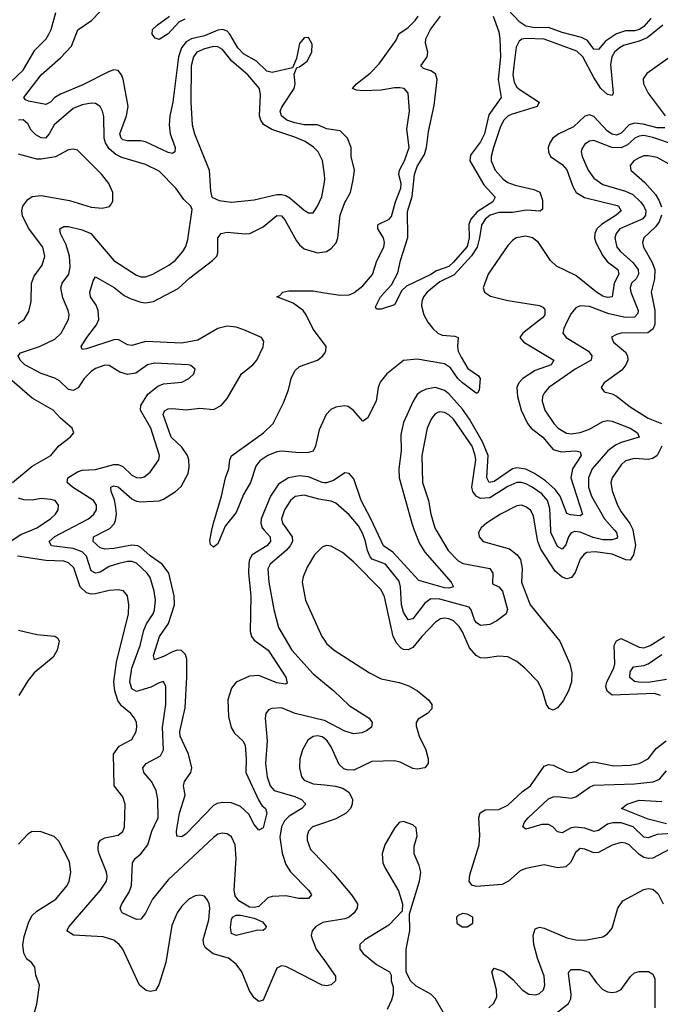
# Model space of a CAD drawing. Header units: inches. Extents: x 1843162 to 1959474, y 907081 to 1016326.
# Tile 597 of 656: x 1938655 to 1941483, y 967906 to 972254. Entities that reach past the tile are written whole.
import ezdxf

# ---------------------------------------------------------------- set-up
doc = ezdxf.new("R2010")
doc.units = ezdxf.units.IN
doc.header["$MEASUREMENT"] = 0
for name, color, linetype in [('B9936', 7, 'Continuous'), ('B9937', 7, 'Continuous'), ('B9946', 7, 'Continuous'), ('B9947', 7, 'Continuous')]:
    doc.layers.add(name, color=color, linetype=linetype)

msp = doc.modelspace()

# ---------------------------------------------------------------- linework, layer by layer
at = {"layer": 'B9936', "color": 5}
for points, elevation in [([(1938612.9, 969950), (1938658.9, 969981.1), (1938706, 970000)], 560), ([(1940000, 969159.4), (1939999.6, 969159.6), (1939870.5, 969190.6), (1939810, 969214.4), (1939767.5, 969212.5), (1939753.7, 969206.3), (1939741.1, 969190), (1939739.1, 969170), (1939747.9, 969070), (1939740.1, 968970), (1939747, 968910), (1939759.8, 968870), (1939777.8, 968850), (1939870, 968822.9), (1939898.4, 968810), (1939917.8, 968790), (1939900.9, 968770), (1939843.7, 968736.3), (1939823.9, 968716.1), (1939810.5, 968690), (1939803.3, 968643.3), (1939813.2, 968573.2), (1939830, 968523.6), (1939850.6, 968490.6), (1939930.2, 968410), (1939942.6, 968390), (1939930, 968373.6), (1939887.1, 968372.9), (1939830, 968384.5), (1939770, 968381.9), (1939750, 968375.9), (1939710, 968338.4), (1939690, 968333.1), (1939670, 968334.9), (1939622.8, 968362.8), (1939605.4, 968385.4), (1939601.7, 968410), (1939610.4, 968550), (1939606.5, 968610), (1939590, 968645.4), (1939570, 968658.2), (1939550, 968662.2), (1939530, 968657.3), (1939510, 968642.2), (1939310, 968455.8), (1939241.5, 968370), (1939210, 968308), (1939190, 968281.3), (1939170, 968280.4), (1939106.6, 968310), (1939101, 968321), (1939098.2, 968330), (1939106, 968350), (1939138.4, 968401.6), (1939147.5, 968430), (1939152.8, 968530), (1939164.8, 968550), (1939190, 968570.1), (1939220.2, 968610), (1939238.5, 968670), (1939266.5, 968730), (1939264.7, 968810), (1939256.7, 968850), (1939236.3, 968890), (1939203.1, 968930), (1939197.6, 968950), (1939212.4, 968970), (1939276.3, 969003.7), (1939289.8, 969030), (1939285.4, 969130), (1939299.9, 969230), (1939299.3, 969310), (1939290, 969331), (1939270, 969325.6), (1939234, 969306), (1939170, 969287.8), (1939150, 969298.4), (1939141.5, 969330), (1939149.6, 969390), (1939187, 969490), (1939202.3, 969557.7), (1939214.6, 969585.4), (1939244.6, 969630), (1939250, 969648.5), (1939253.9, 969690), (1939248.9, 969730), (1939230.4, 969790), (1939216.7, 969810), (1939170, 969853.6), (1939150, 969861), (1939130, 969861.4), (1939093, 969853), (1939050, 969838.9), (1939010, 969814.7), (1938989.2, 969809.2), (1938970, 969820.2), (1938950, 969885.4), (1938930, 969904.4), (1938890, 969919.4), (1938795.4, 969930), (1938785.2, 969950), (1938810, 969972.1), (1938863.3, 970000)], 540), ([(1939733.8, 970000), (1939759.8, 969970), (1939762.7, 969950), (1939745.4, 969930), (1939681.7, 969890), (1939669.7, 969870), (1939666.4, 969853.6), (1939664.8, 969810), (1939675.8, 969710), (1939672.8, 969552.8), (1939678.1, 969530), (1939690, 969513.8), (1939751.8, 969470), (1939829, 969350), (1939836.2, 969323.8), (1939830, 969319.5), (1939790, 969325), (1939710, 969358.2), (1939670, 969354.3), (1939610, 969328.4), (1939590, 969302.5), (1939573, 969250), (1939577, 969176.9), (1939587.9, 969127.9), (1939602.7, 969102.7), (1939639.8, 969070), (1939649.5, 969050), (1939654.3, 968990), (1939653, 968930), (1939708.5, 968808.5), (1939724, 968784), (1939739.3, 968770), (1939746.3, 968750), (1939730, 968685.1), (1939710, 968674.3), (1939690, 968699.8), (1939666, 968746), (1939630, 968779.9), (1939590, 968795.4), (1939550, 968797.2), (1939527, 968793), (1939510, 968783.4), (1939390, 968659.2), (1939370, 968645.1), (1939348.2, 968648.2), (1939347, 968670), (1939360.5, 968750), (1939385.6, 968830), (1939378.3, 968870), (1939382.4, 968890), (1939409.9, 968930), (1939414.2, 968950), (1939399.5, 969010), (1939362.8, 969090), (1939362, 969110), (1939384.5, 969215.5), (1939393.3, 969350), (1939392.5, 969430), (1939387.3, 969450), (1939368.8, 969468.8), (1939350, 969469.9), (1939330, 969463), (1939290, 969441.7), (1939250, 969427.2), (1939246.1, 969446.1), (1939272.5, 969530), (1939312, 969588), (1939338.7, 969670), (1939336.2, 969710), (1939312.8, 969810), (1939284.3, 969850), (1939230, 969886.2), (1939190, 969923.6), (1939175.9, 969930), (1939150, 969932.8), (1939070, 969918.2), (1939030, 969916.1), (1939010, 969921.6), (1938979.1, 969950), (1938980.7, 969970), (1939037.8, 970000)], 520), ([(1939555.2, 970000), (1939530, 969939.5), (1939510, 969925.1), (1939496.6, 969936.6), (1939493.6, 969953.6), (1939503.5, 970000)], 480), ([(1939836.6, 970000), (1939858.4, 969970), (1939859.4, 969950), (1939849.1, 969930), (1939830.6, 969910), (1939759.8, 969850), (1939750.6, 969829.4), (1939754.4, 969770), (1939776, 969650), (1939797.3, 969570), (1939856.4, 969470), (1939950, 969365.9), (1940000, 969324.5)], 540), ([(1940000, 969928.4), (1939990, 969924.2), (1939955.8, 969890), (1939923.7, 969836.3), (1939905.7, 969794.3), (1939901.3, 969770), (1939916.5, 969690), (1939989.2, 969530), (1940000, 969513.9)], 560), ([(1940000, 967988.3), (1939990, 967989.8), (1939850, 968063), (1939830, 968072.2), (1939810, 968075.2), (1939790, 968065.1), (1939730, 967923.5), (1939710, 967918.8), (1939690, 967934.6), (1939670, 967965.6), (1939634.7, 968050), (1939610, 968083.4), (1939576.8, 968110), (1939508.7, 968128.7), (1939474.8, 968154.8), (1939467.5, 968170), (1939465.2, 968190), (1939490, 968278.8), (1939494.8, 968330), (1939491.2, 968351.2), (1939481.1, 968370), (1939470, 968383), (1939450, 968388.2), (1939430, 968385.4), (1939401.3, 968370), (1939370, 968338.9), (1939349.5, 968310.5), (1939326.7, 968253.3), (1939299.8, 968090), (1939268.6, 967991.4), (1939253.7, 967966.3), (1939230, 967962.7), (1939212.7, 967967.3), (1939183.9, 967990), (1939110, 968149.6), (1939094.3, 968170), (1939069.8, 968189.8), (1939023.5, 968203.5), (1938891.8, 968211.8), (1938862.4, 968230), (1938872.6, 968250), (1939011.5, 968410), (1939037.3, 968450), (1939041, 968470), (1939038.4, 968490), (1939005.4, 968570), (1939001.1, 968590), (1939003.1, 968616.9), (1939010.9, 968630), (1939030, 968641.5), (1939090, 968652.4), (1939110, 968668.9), (1939116.8, 968690), (1939120.7, 968790), (1939110, 968822.4), (1939071.2, 968871.2), (1939069.2, 969010), (1939094.3, 969045.7), (1939150, 969075.8), (1939169, 969110), (1939171.3, 969131.3), (1939169.8, 969150), (1939161.2, 969170), (1939144.6, 969190), (1939103.9, 969223.9), (1939087.4, 969247.4), (1939074.1, 969290), (1939070.3, 969330), (1939082.6, 969417.4), (1939135.7, 969630), (1939136.5, 969670), (1939130, 969709.3), (1939112.2, 969732.2), (1939090, 969736.8), (1939050, 969733.8), (1938990, 969717.8), (1938970, 969717.2), (1938950, 969722.9), (1938920.9, 969750), (1938892.9, 969832.9), (1938870, 969856), (1938850, 969862.6), (1938770, 969866.2), (1938645, 969885)], 560), ([(1938650, 969558.2), (1938730, 969539.2), (1938810, 969531.5), (1938822.4, 969522.4), (1938829.3, 969510), (1938820.4, 969470), (1938801.9, 969438.1), (1938718.5, 969370), (1938690, 969334.7), (1938650.2, 969270)], 560), ([(1940000, 969079.1), (1939990, 969086.9), (1939970, 969092.1), (1939950, 969088.9), (1939927.3, 969072.7), (1939903.2, 969030), (1939891, 968990), (1939890.1, 968950.2), (1939899.3, 968910), (1939910, 968896.1), (1939950, 968880.1), (1940000, 968874.7)], 560), ([(1940000, 968707.8), (1939947, 968690), (1939930.3, 968670), (1939924.4, 968650), (1939924, 968630), (1939939, 968590), (1940000, 968526.1)], 560), ([(1938710, 967834.8), (1938730, 967906.8), (1938742.7, 967990), (1938725.2, 968034.8), (1938721.2, 968070), (1938706.6, 968090), (1938685.9, 968105.9), (1938672.2, 968132.2), (1938667.8, 968167.8), (1938674.8, 968205.2), (1938694.5, 968270), (1938710, 968298.5), (1938730, 968317.1), (1938814.7, 968370), (1938864.2, 968430), (1938873.5, 968450), (1938880.9, 968490), (1938874.9, 968534.9), (1938827, 968627), (1938806.8, 968646.8), (1938750, 968667), (1938710, 968669.4), (1938690, 968657), (1938650, 968613.6)], 580), ([(1940000, 968268.6), (1939992.6, 968267.4), (1939961.5, 968250), (1939946, 968230), (1939942.3, 968210), (1939945.5, 968194.5), (1939964.3, 968150), (1940000, 968099.3)], 560)]:
    msp.add_lwpolyline(points, dxfattribs=dict(at, elevation=elevation))
at = {"layer": 'B9936', "color": 5, "elevation": 540}
msp.add_lwpolyline([(1939730, 968232.3), (1939706.7, 968233.3), (1939610, 968209.7), (1939590, 968218.4), (1939585.7, 968245.7), (1939590, 968280.5), (1939594.7, 968290), (1939610, 968299), (1939630, 968300.2), (1939690, 968286.9), (1939726, 968270), (1939742.4, 968250), (1939739.9, 968240.1)], close=True, dxfattribs=at)
at = {"layer": 'B9937', "color": 5}
for points, elevation in [([(1938587.8, 971952.2), (1938670, 972030.2), (1938720.8, 972119.2), (1938771.7, 972170), (1938783.9, 972190), (1938793.5, 972210), (1938814.1, 972285.9)], 540), ([(1940000, 971776.6), (1939970, 971789.9), (1939910.1, 971789.9), (1939870, 971797.9), (1939834.5, 971810), (1939809.9, 971830), (1939805, 971850), (1939812.5, 971867.5), (1939867.2, 971950), (1939870.4, 971970), (1939866.8, 972013.2), (1939877.6, 972042.4), (1939890, 972045.2), (1939923.5, 972070), (1939944, 972110), (1939946, 972146), (1939930, 972175.1), (1939910, 972174), (1939890, 972149.2), (1939876.9, 972083.1), (1939859.3, 972040.7), (1939770, 972020.9), (1939746.5, 972026.5), (1939700.2, 972070), (1939643, 972103), (1939618.1, 972130), (1939581.8, 972190), (1939570, 972202.9), (1939551.1, 972211.1), (1939530, 972207.9), (1939470, 972182.4), (1939412.6, 972170), (1939390, 972155.6), (1939369.5, 972130), (1939356.1, 972090), (1939330.8, 971890), (1939317.6, 971830), (1939315.1, 971790), (1939319.4, 971750), (1939340.5, 971690), (1939340.3, 971670), (1939330, 971662.8), (1939310, 971667.6), (1939210, 971714.5), (1939190, 971719.3), (1939130, 971719.5), (1939110, 971723.7), (1939102, 971730), (1939097.2, 971750), (1939126.5, 971830), (1939133.9, 971870), (1939111.5, 971991.5), (1939104, 972010), (1939089.1, 972029.1), (1939070, 972032), (1939050, 972025), (1938933.4, 971966.6), (1938834.6, 971925.4), (1938810.1, 971910), (1938790, 971889.8), (1938770, 971879.8), (1938693.8, 971893.8), (1938680.2, 971900.2), (1938673.3, 971910), (1938750, 972010.1), (1938834.9, 972085.1), (1938883, 972137), (1938911.5, 972208.5), (1938972.1, 972250), (1939009.3, 972290)], 520), ([(1939383.4, 972256.6), (1939356.6, 972243.4), (1939310, 972191.9), (1939270, 972166.4), (1939252.6, 972172.6), (1939239.4, 972190), (1939240.8, 972210), (1939261.8, 972230), (1939315.6, 972270)], 480), ([(1940000, 971570.1), (1939992.2, 971632.2), (1939972.2, 971670), (1939951.4, 971691.4), (1939915.6, 971715.6), (1939870, 971735.7), (1939768.4, 971768.4), (1939731, 971791), (1939718.6, 971810), (1939713.7, 971830), (1939718, 971922), (1939713.3, 971950), (1939662, 972010), (1939591.3, 972071.3), (1939550, 972121.5), (1939530, 972134.2), (1939510, 972135.6), (1939470, 972125.4), (1939437.1, 972110), (1939421.5, 972090), (1939411.4, 972050), (1939409.6, 971890), (1939416.6, 971790), (1939426.4, 971750), (1939491.9, 971590), (1939496.9, 971496.9), (1939503, 971470), (1939535.4, 971455.4), (1939590, 971448.6), (1939690, 971459), (1939790, 971481.5), (1939810, 971481.8), (1939830, 971477.7), (1939847.9, 971467.9), (1939910, 971412.9), (1939930, 971400.7), (1939950, 971401.1), (1939970, 971430.3), (1939988.1, 971471.9), (1940000, 971536.3)], 540), ([(1938863.3, 970000), (1938958.9, 970050), (1938982, 970070), (1938994.3, 970090), (1938994, 970110), (1938981, 970130), (1938887.4, 970190), (1938864.1, 970210), (1938867.7, 970230), (1938910, 970257.6), (1938930, 970264.7), (1938990, 970267.3), (1939070, 970289.2), (1939090, 970289.1), (1939110, 970281.5), (1939150, 970242.8), (1939170, 970232.3), (1939190, 970230.9), (1939204.2, 970235.8), (1939230, 970255.2), (1939268.7, 970310), (1939272.3, 970330), (1939233.1, 970450), (1939187.8, 970530), (1939189.2, 970550), (1939220.2, 970599.8), (1939264.4, 970635.6), (1939290, 970645.1), (1939370, 970652.7), (1939401.6, 970670), (1939423.6, 970690), (1939429.5, 970710), (1939410, 970727.3), (1939398, 970730), (1939250, 970737.7), (1939219.5, 970730), (1939167.1, 970692.9), (1939130, 970686.6), (1939097.4, 970697.3), (1939050, 970726.8), (1939030, 970727.8), (1938990, 970713), (1938970, 970699.9), (1938939.8, 970670), (1938912.1, 970627.9), (1938890, 970616.7), (1938870, 970621), (1938830, 970659), (1938810, 970671.5), (1938750, 970691.4), (1938676.8, 970730), (1938657.3, 970750), (1938647.4, 970770), (1938657.7, 970782.3), (1938741.7, 970810), (1938810, 970843.7), (1938837.5, 970870), (1938870.6, 970930), (1938873.2, 970950), (1938869, 970970), (1938844.9, 971024.9), (1938836.1, 971070), (1938841.7, 971090), (1938872.2, 971130), (1938876.9, 971163.1), (1938874.8, 971210), (1938860.1, 971260.1), (1938834.3, 971310), (1938831.1, 971330), (1938850, 971340.9), (1938870, 971341.1), (1938930, 971325.9), (1938968.1, 971310), (1939070, 971191), (1939170, 971126), (1939190, 971118), (1939210, 971117.7), (1939242, 971130), (1939313.7, 971170), (1939340.9, 971190), (1939375, 971230), (1939387.6, 971252.4), (1939396.3, 971283.7), (1939415.6, 971415.6), (1939409.7, 971430), (1939379.3, 971459.3), (1939343.4, 971510), (1939270, 971584.5), (1939210, 971614.9), (1939105.6, 971645.6), (1939079.2, 971659.2), (1939050, 971683.4), (1939033.6, 971710), (1939027.7, 971730), (1939026.3, 971826.4), (1939020.7, 971850), (1939010, 971871.1), (1938990, 971883.5), (1938970, 971885.2), (1938930, 971878.5), (1938890, 971861.2), (1938806.8, 971790), (1938784.7, 971750), (1938768.8, 971731.2), (1938750, 971731.9), (1938725.4, 971745.4), (1938705.8, 971765.7), (1938690, 971794.6), (1938670, 971811.3), (1938650, 971809.4)], 540), ([(1938647.3, 970912.7), (1938673.7, 970930), (1938694.9, 970965.1), (1938705, 971010), (1938706.5, 971090), (1938719.1, 971121), (1938753.2, 971170), (1938765.5, 971210), (1938757, 971250), (1938693.3, 971333.3), (1938667, 971387), (1938664.5, 971410), (1938669.1, 971430), (1938690, 971459.2), (1938710, 971473.5), (1938750, 971478.1), (1938875.2, 971455.2), (1938970, 971425.4), (1939018.7, 971421.3), (1939051.1, 971428.9), (1939059.7, 971440.3), (1939066, 971454), (1939066.3, 971490), (1939048.4, 971530), (1939016.8, 971570), (1938910, 971677.7), (1938890, 971682.7), (1938870, 971678.8), (1938812.1, 971647.9), (1938750, 971638.6), (1938730, 971638.3), (1938650, 971659.4)], 560), ([(1939037.8, 970000), (1939052.3, 970007.7), (1939071.9, 970028.1), (1939078, 970042), (1939081.8, 970070), (1939079.1, 970099.1), (1939073, 970133), (1939057.9, 970170), (1939056.9, 970190), (1939070, 970195.9), (1939090, 970190.6), (1939150, 970137.4), (1939170, 970127.4), (1939190, 970124.4), (1939270, 970129.6), (1939290, 970135.9), (1939342.8, 970170), (1939367.7, 970192.3), (1939397.9, 970250), (1939402.9, 970277.1), (1939401.8, 970310), (1939395, 970330), (1939370, 970366.6), (1939322.7, 970410), (1939288.4, 970510), (1939293.9, 970526.1), (1939310, 970535.7), (1939330, 970536.6), (1939390, 970530.6), (1939450, 970538.8), (1939510, 970532.6), (1939544, 970550), (1939570, 970580.9), (1939634.5, 970690), (1939684.4, 970730), (1939701.5, 970750), (1939729.7, 970809.7), (1939732.7, 970832.7), (1939722, 970850), (1939644.7, 970884.7), (1939610, 970895.4), (1939570, 970900.5), (1939530, 970889.9), (1939440.7, 970839.3), (1939370, 970825.5), (1939210, 970832.8), (1939150, 970814.7), (1939130, 970818.1), (1939090, 970840.9), (1939070, 970840.6), (1938950, 970800.7), (1938930, 970797.2), (1938926.6, 970810), (1938950.7, 970850), (1938993.5, 970906.5), (1939004.3, 970930), (1939001.7, 970970), (1938992.6, 970992.6), (1938967, 971030), (1938963.7, 971050), (1938979.6, 971100.4), (1938990, 971117.6), (1939071.5, 971071.5), (1939116.4, 971036.4), (1939142.9, 971022.9), (1939190, 971005.8), (1939210, 971003.4), (1939245.7, 971010), (1939353.6, 971066.4), (1939406.4, 971113.6), (1939506.4, 971190), (1939524.5, 971210), (1939530, 971224.9), (1939529.3, 971290), (1939544, 971310), (1939570, 971315.5), (1939650, 971307.6), (1939670.4, 971309.6), (1939730, 971338.8), (1939790, 971389.5), (1939810, 971387.5), (1939825.9, 971370), (1939877.2, 971277.2), (1939890, 971259.4), (1939910, 971242.6), (1939970, 971224.4), (1940000, 971229.2)], 520), ([(1940000, 970820.4), (1939950, 970887.1), (1939920.2, 970950), (1939906.1, 970970), (1939862.7, 971002.7), (1939789.6, 971030), (1939803.9, 971036.1), (1939816.3, 971050), (1939843.4, 971056.6), (1939950, 971056.1), (1940000, 971048.1)], 480), ([(1939503.5, 970000), (1939509.9, 970030), (1939545.2, 970150), (1939563.6, 970230), (1939578.2, 970270), (1939583, 970310), (1939590, 970328.5), (1939730.9, 970429.1), (1939773.3, 970470), (1939818.8, 970561.2), (1939841, 970619), (1939853.7, 970670), (1939870, 970703.4), (1939890, 970722), (1939969, 970750), (1939993.3, 970770), (1940000, 970780.3)], 480), ([(1938623.1, 970210), (1938710, 970282.3), (1938792.4, 970330), (1938827.4, 970372.6), (1938878, 970410), (1938893.2, 970430), (1938886, 970450), (1938834.3, 970494.3), (1938802.6, 970530), (1938710, 970582.2), (1938609.4, 970669.4)], 560), ([(1940000, 970493.8), (1939977.6, 970442.4), (1939961.3, 970370), (1939950, 970348), (1939930, 970342.4), (1939890, 970341.5), (1939810, 970348.6), (1939790, 970346.1), (1939750, 970330), (1939714.8, 970305.2), (1939697.1, 970282.9), (1939673.2, 970210), (1939643, 970156.9), (1939610, 970078.2), (1939562.5, 970017.5), (1939555.2, 970000)], 480), ([(1940000, 970209.3), (1939990, 970210.3), (1939930, 970235), (1939890, 970239.8), (1939841.2, 970230), (1939797.9, 970202.1), (1939762.5, 970150), (1939720.5, 970050), (1939719.2, 970030), (1939725.1, 970010), (1939733.8, 970000)], 520), ([(1940000, 970132), (1939975.9, 970135.9), (1939910, 970154.4), (1939871.5, 970148.5), (1939849.7, 970130.3), (1939824.2, 970090), (1939810.6, 970050), (1939814.8, 970030), (1939836.6, 970000)], 540), ([(1938706, 970000), (1938730.8, 970010), (1938790.8, 970050), (1938812.5, 970070), (1938823.8, 970090), (1938826.4, 970110), (1938811.1, 970130), (1938790, 970134.6), (1938750, 970139.1), (1938710, 970132.8), (1938672.9, 970132.9), (1938650, 970140.7)], 560)]:
    msp.add_lwpolyline(points, dxfattribs=dict(at, elevation=elevation))
at = {"layer": 'B9946', "color": 5}
for points, elevation in [([(1940686.4, 970000), (1940680.3, 969990), (1940683.1, 969970), (1940701.3, 969950), (1940816.7, 969916.7), (1940851.3, 969891.3), (1940865.4, 969870), (1940873.7, 969830), (1940870.2, 969770), (1940908.1, 969670), (1941039.3, 969510), (1941083.9, 969410), (1941092.8, 969370), (1941091.3, 969330), (1941078.1, 969290), (1941054.6, 969245.4), (1941030, 969215.5), (1941010, 969204.8), (1940992.5, 969212.5), (1940980.7, 969230), (1940963.2, 969290), (1940943.8, 969330), (1940884.5, 969390), (1940850, 969419), (1940810, 969440.2), (1940770, 969443.6), (1940710, 969434.1), (1940690, 969436.2), (1940670, 969445.6), (1940640.3, 969480.3), (1940610.4, 969550), (1940594.9, 969574.9), (1940570, 969599.6), (1940550, 969608.7), (1940530, 969611.4), (1940512.2, 969607.8), (1940490, 969592.7), (1940429.5, 969530), (1940390, 969481), (1940370, 969470.6), (1940350, 969472.6), (1940339.2, 969479.2), (1940319.4, 969499.4), (1940303.2, 969530), (1940264.8, 969704.8), (1940250, 969736.5), (1940130, 969858.7), (1940080.3, 969900.3), (1940030, 969929.7), (1940010, 969932.6), (1940000, 969928.4)], 560), ([(1940493.6, 970000), (1940546.5, 969910), (1940590, 969864.5), (1940612.8, 969852.8), (1940730.2, 969830), (1940743.9, 969810), (1940743, 969763), (1940770, 969750.1), (1940786.3, 969730), (1940807.9, 969650), (1940802.4, 969630), (1940760.9, 969599.1), (1940730, 969583.5), (1940690, 969578.4), (1940670, 969591.9), (1940663, 969603), (1940648.5, 969648.5), (1940639.5, 969659.5), (1940510, 969694.3), (1940470, 969696.5), (1940442.8, 969677.2), (1940390, 969608.4), (1940370, 969604.4), (1940350, 969638), (1940341.1, 969670), (1940336.5, 969750), (1940330, 969774.3), (1940270, 969848.9), (1940211.4, 969871.4), (1940201.9, 969881.9), (1940189.6, 969910), (1940182.2, 969950), (1940170, 969983.2), (1940160.7, 970000)], 540), ([(1940397, 970000), (1940420.1, 969940.1), (1940443.1, 969903.1), (1940559.7, 969770), (1940570.2, 969749.8), (1940550, 969742.8), (1940530, 969744.9), (1940417.6, 969777.6), (1940301.9, 969901.9), (1940261.2, 969930), (1940228.6, 970000)], 520), ([(1941362.2, 970000), (1941373.1, 969933.1), (1941365.6, 969890), (1941350, 969867.6), (1941331.7, 969868.3), (1941270, 969894.1), (1941195.5, 969904.5), (1941159.1, 969900.9), (1941146.3, 969893.7), (1941130, 969871.7), (1941106.9, 969813.1), (1941091.8, 969790), (1941070, 969784.2), (1941050, 969792.1), (1941018.6, 969818.6), (1940955.5, 969915.5), (1940942, 969950), (1940933.4, 970000)], 560), ([(1941281.6, 970000), (1941290.4, 969990), (1941294.7, 969970), (1941290, 969963.4), (1941270, 969956.6), (1941230, 969956.8), (1941187.3, 969967.3), (1941130, 969991.5), (1941106.5, 969993.5), (1941090, 969987.8), (1941077.9, 969970), (1941065.5, 969934.5), (1941050, 969916.2), (1941030, 969928.1), (1941000.2, 969990), (1940999.7, 970000)], 540), ([(1940000, 969513.9), (1940010, 969498.9), (1940043.1, 969470), (1940198.7, 969370), (1940250, 969343.5), (1940330, 969327.2), (1940372.3, 969312.3), (1940411.5, 969290), (1940459.6, 969250), (1940474.4, 969230), (1940473.8, 969210), (1940454.9, 969190), (1940414.3, 969165.7), (1940405, 969150), (1940404.8, 969135.2), (1940417.8, 969090), (1940447.8, 969030), (1940458.9, 968990), (1940458, 968970), (1940443, 968950), (1940410, 968943.7), (1940390, 968947.5), (1940335, 968975), (1940310, 968981.3), (1940210, 968978.7), (1940130, 968940.4), (1940101.1, 968941.1), (1940086.1, 968946.1), (1940065, 968965), (1940030, 969043.5), (1940011.7, 969070), (1940000, 969079.1)], 560), ([(1941483.5, 969270), (1941457.6, 969277.7), (1941270.3, 969270.3), (1941248.9, 969288.9), (1941243.2, 969310), (1941247.3, 969330), (1941277.4, 969390), (1941282.6, 969410), (1941279.9, 969490), (1941289.6, 969510.4), (1941310, 969520.6), (1941390, 969482.3), (1941410, 969480.1), (1941439.1, 969490), (1941501.4, 969530)], 560), ([(1941510, 969339.8), (1941430, 969327.6), (1941387.9, 969327.9), (1941370, 969331.6), (1941349.2, 969349.2), (1941350, 969373.7), (1941364.4, 969395.6), (1941410, 969401.9), (1941430, 969409.3), (1941490.6, 969450)], 540), ([(1940000, 969324.5), (1940041.6, 969290), (1940110, 969225.4), (1940198.4, 969170), (1940211.6, 969150), (1940208.7, 969130), (1940186.4, 969113.6), (1940165.4, 969105.4), (1940130, 969100.9), (1940090, 969111.9), (1940000, 969159.4)], 540), ([(1941550, 968604.1), (1941450, 968551.5), (1941430, 968550.4), (1941410, 968554.9), (1941390, 968567.2), (1941345, 968610), (1941330, 968617.7), (1941310, 968620.6), (1941270, 968608.9), (1941210, 968576.3), (1941190, 968574.8), (1941150, 968591.1), (1941130, 968594.1), (1941110, 968577.6), (1941087.3, 968532.7), (1941066.7, 968513.3), (1941030, 968509.2), (1940970, 968521.2), (1940890, 968505.8), (1940865, 968495), (1940813.1, 968450), (1940784.4, 968435.6), (1940670, 968426.3), (1940651.6, 968431.6), (1940639.2, 968450), (1940641.7, 968478.3), (1940683.5, 968610), (1940686.9, 968653.1), (1940682.5, 968730), (1940688.4, 968751.6), (1940710, 968764.5), (1940770, 968766.4), (1940810, 968785.5), (1940875, 968845), (1940910.7, 968870), (1940970, 968957.1), (1940990, 968964.2), (1941010, 968961.9), (1941070, 968932.4), (1941090, 968928.8), (1941110, 968935.9), (1941167.3, 968972.7), (1941190, 968977), (1941278.4, 968958.4), (1941350, 968961.4), (1941390, 968968.7), (1941428.9, 968990), (1941464.4, 969035.6), (1941508.5, 969070)], 560), ([(1941647, 968667), (1941470, 968655.4), (1941430, 968641.7), (1941410, 968644.3), (1941362.8, 968690), (1941310, 968707.6), (1941273.2, 968706.8), (1941250, 968700.8), (1941210, 968673.8), (1941190.5, 968669.5), (1941150, 968684.2), (1941110, 968688.8), (1941090, 968684.5), (1941050, 968663.4), (1941030, 968668), (1941009.1, 968689.1), (1940990, 968699.9), (1940960.6, 968699.4), (1940890, 968678.9), (1940875.6, 968690), (1940883.5, 968710), (1940899.3, 968730), (1940990, 968812.9), (1941010, 968822.8), (1941030, 968824.2), (1941090, 968815.7), (1941110, 968822.6), (1941170, 968865.1), (1941190, 968872.9), (1941370, 968879.3), (1941452.3, 968887.7), (1941480.1, 968899.9), (1941510, 968937.5)], 540), ([(1940000, 968874.7), (1940049.4, 968869.4), (1940081, 968861), (1940110, 968841.7), (1940123.8, 968810), (1940122.7, 968790), (1940115.5, 968770), (1940096.1, 968750), (1940050, 968724.5), (1940000, 968707.8)], 560), ([(1941510, 968703.3), (1941430, 968723.8), (1941312, 968770), (1941336.9, 968790), (1941390, 968806.8), (1941490, 968802.1)], 520), ([(1940536.3, 967850), (1940490, 967929.4), (1940469.3, 967950), (1940405.6, 967985.6), (1940380.9, 968010), (1940360.9, 968050), (1940360.5, 968150), (1940377, 968230), (1940375.1, 968304.9), (1940420.4, 968450), (1940425.7, 968490), (1940418.8, 968518.8), (1940397, 968570), (1940396, 968604), (1940409, 968650), (1940404.7, 968684.7), (1940390, 968699), (1940350, 968713.2), (1940330, 968709), (1940310, 968684), (1940266.4, 968610), (1940254.4, 968570), (1940258.4, 968530), (1940267, 968510), (1940327.3, 968407.3), (1940344.4, 968350), (1940343, 968317), (1940284.1, 968255.9), (1940178.4, 968190), (1940156.4, 968170), (1940157, 968150), (1940171.7, 968130), (1940230, 968082.3), (1940287.3, 968050), (1940294.6, 968034.6), (1940295.5, 968010), (1940303.4, 967983.4), (1940303.1, 967950), (1940296.5, 967923.5), (1940277.5, 967882.5)], 580), ([(1940000, 968526.1), (1940042.1, 968482.1), (1940119, 968390), (1940146, 968350), (1940145.1, 968330), (1940131.4, 968310), (1940108.9, 968291.1), (1940090, 968283.1), (1940000, 968268.6)], 560), ([(1940726.2, 967890), (1940748.6, 967911.4), (1940760.8, 967939.2), (1940759.7, 967970), (1940738.7, 968050), (1940750, 968065.7), (1940790.8, 968050.8), (1940833.7, 968013.7), (1940873.6, 967970), (1940902.8, 967950), (1940932.9, 967947.1), (1940950, 967953.7), (1940967.1, 967970), (1940974, 967990), (1940970.9, 968030), (1940940.7, 968110), (1940925.3, 968170), (1940922.4, 968210), (1940930, 968238.9), (1940950, 968246.2), (1940970, 968241.7), (1941070, 968199.8), (1941110, 968190.9), (1941150.5, 968189.5), (1941230, 968203.2), (1941250, 968216.5), (1941270, 968242.4), (1941295.7, 968330), (1941317.4, 968362.6), (1941410, 968413.6), (1941430, 968418), (1941450, 968414.7), (1941474.1, 968394.1), (1941495.4, 968350)], 560), ([(1940000, 968099.3), (1940048.8, 968030), (1940048.5, 968010), (1940030, 967991.5), (1940010, 967986.8), (1940000, 967988.3)], 560), ([(1940996, 967844), (1941077.2, 967910), (1941088.2, 967930), (1941089.9, 967950), (1941078.4, 968041.6), (1941079.8, 968050), (1941090, 968059.2), (1941130, 968059.2), (1941167.7, 968047.7), (1941201.1, 968001.1), (1941230, 967971.6), (1941250, 967961.1), (1941270, 967958), (1941290, 967961.6), (1941310, 967971.6), (1941351.8, 968028.2), (1941370, 968044.3), (1941390, 968050.1), (1941430.9, 968050.9), (1941450, 968039.6), (1941459.1, 968019.1), (1941458.5, 967890)], 540)]:
    msp.add_lwpolyline(points, dxfattribs=dict(at, elevation=elevation))
at = {"layer": 'B9946', "color": 5, "elevation": 580}
msp.add_lwpolyline([(1940610, 968307), (1940590, 968298.4), (1940583.7, 968290), (1940584.2, 968264.2), (1940608.6, 968248.6), (1940630, 968248.7), (1940655.1, 968264.9), (1940655.1, 968290), (1940630, 968304.5)], close=True, dxfattribs=at)
at = {"layer": 'B9947', "color": 5}
for points, elevation in [([(1941441.5, 972258.5), (1941410, 972223.5), (1941391.4, 972210), (1941370, 972205.1), (1941330, 972204.7), (1941290, 972191), (1941241, 972159), (1941210, 972121.8), (1941190, 972123.7), (1941161.8, 972161.8), (1941135.7, 972175.7), (1941050, 972197.7), (1940990, 972219.5), (1940930, 972217.9), (1940890, 972225.6), (1940863.6, 972243.6), (1940810, 972299.2)], 460), ([(1940000, 971048.1), (1940070, 971036.9), (1940110, 971038.9), (1940130, 971047.4), (1940170, 971078.8), (1940212.1, 971127.9), (1940230.9, 971189.1), (1940262.6, 971250), (1940266, 971270), (1940261.7, 971290), (1940235.9, 971330), (1940236.1, 971343.9), (1940237.1, 971350), (1940286.3, 971373.7), (1940295.6, 971384.4), (1940314.2, 971450), (1940337.5, 971510), (1940339.3, 971530), (1940328.8, 971570), (1940332.3, 971590), (1940353.4, 971630), (1940373.6, 971690), (1940364.7, 971770), (1940375.4, 971850), (1940370.5, 971930), (1940352.4, 971950), (1940333.2, 971953.2), (1940310, 971953.2), (1940250, 971942.2), (1940170, 971940.4), (1940142.3, 971942.3), (1940124.4, 971950), (1940141.7, 971970), (1940202.2, 972017.8), (1940241.6, 972058.4), (1940317.3, 972162.7), (1940328.1, 972191.9), (1940370, 972219.3), (1940400.2, 972250), (1940414.1, 972270)], 480), ([(1940745, 972270), (1940770, 972200.9), (1940774.9, 972170), (1940777.3, 972090), (1940768, 971990), (1940780.9, 971910), (1940726.3, 971833.7), (1940707.4, 971750), (1940690, 971715), (1940645.1, 971654.9), (1940641.6, 971630), (1940704.4, 971524.4), (1940754.4, 971470), (1940743.2, 971450), (1940674.2, 971405.8), (1940646.4, 971373.6), (1940637.6, 971350), (1940639.5, 971290), (1940630, 971251.6), (1940570, 971182.5), (1940550, 971163.7), (1940495.5, 971144.5), (1940470, 971128.3), (1940362.4, 971077.6), (1940341.5, 971058.5), (1940310, 970994.5), (1940250, 970975.1), (1940230, 970975.3), (1940226, 970986), (1940247.4, 971030), (1940296.9, 971083.1), (1940324.5, 971135.5), (1940336.5, 971190), (1940367.9, 971292.1), (1940367.5, 971407.5), (1940387.2, 971472.8), (1940397.6, 971570), (1940410, 971605.5), (1940441.3, 971658.8), (1940450.7, 971690), (1940459.3, 971760.7), (1940485.4, 971874.6), (1940498.5, 971990), (1940490, 972014.6), (1940470, 972027.7), (1940438, 972038), (1940425.4, 972050), (1940453.2, 972090), (1940456.5, 972110), (1940446.9, 972150), (1940448.6, 972170), (1940468.9, 972210), (1940513, 972270)], 460), ([(1941495, 972230), (1941425.7, 972174.3), (1941390, 972158.5), (1941320.7, 972139.3), (1941302.4, 972130), (1941280.8, 972110), (1941269.7, 972090), (1941264, 972056), (1941275.3, 971930), (1941270, 971918.5), (1941250, 971922.9), (1941221.1, 971950), (1941190, 971998.6), (1941141.6, 972090), (1941115, 972115), (1940970, 972168.5), (1940889, 972171), (1940871.6, 972168.4), (1940860.5, 972159.5), (1940847.3, 972132.7), (1940836, 972050), (1940832.5, 972010), (1940837.8, 971977.8), (1940850, 971956.3), (1940863.7, 971943.7), (1940947.6, 971890), (1940939.1, 971870), (1940825, 971835), (1940810, 971827.5), (1940791.9, 971810), (1940778, 971782), (1940746.3, 971690), (1940735.7, 971650), (1940735.7, 971630), (1940754.6, 971590), (1940789.5, 971550), (1940810, 971534.6), (1940842.4, 971522.4), (1940924.1, 971504.1), (1940951.9, 971491.9), (1940963.6, 971456.4), (1940962.9, 971417.1), (1940952.2, 971407.8), (1940892.5, 971412.5), (1940830, 971402.5), (1940770, 971402.1), (1940732.7, 971390), (1940710, 971373.5), (1940693.1, 971346.9), (1940685.4, 971290), (1940674.3, 971250), (1940650, 971210.8), (1940572.9, 971127.1), (1940510, 971096.5), (1940453.6, 971050), (1940438.3, 971030), (1940430.6, 971010), (1940429.1, 970990), (1940439.8, 970950), (1940457.4, 970917.4), (1940479.1, 970890), (1940501.4, 970870), (1940520.3, 970860.3), (1940576.1, 970856.1), (1940590.9, 970850.9), (1940588.1, 970810), (1940591.2, 970790), (1940603.7, 970763.7), (1940633.2, 970713.2), (1940680.5, 970680.5), (1940688, 970670), (1940682.8, 970617.2), (1940675.4, 970604.6), (1940670, 970603.9), (1940610, 970649.9), (1940589.5, 970670), (1940556.2, 970716.2), (1940530, 970734.5), (1940410, 970754.7), (1940350, 970748.3), (1940276.4, 970690), (1940246.4, 970653.6), (1940237.3, 970630), (1940228.6, 970570), (1940190, 970494.5), (1940170, 970481.7), (1940128.6, 970528.6), (1940105.3, 970545.3), (1940089, 970549), (1940050, 970542.7), (1940028, 970532), (1940007.1, 970510), (1940000, 970493.8)], 480), ([(1941550, 972106.2), (1941423.5, 972016.5), (1941406.9, 971993.1), (1941408.4, 971970), (1941430.1, 971930), (1941505.2, 971830)], 520), ([(1941503.7, 971776.3), (1941470, 971776), (1941407, 971793), (1941370, 971797.6), (1941345.2, 971790), (1941310, 971752.9), (1941290, 971744.4), (1941270, 971748.5), (1941250, 971761.8), (1941190, 971825.6), (1941170, 971833.3), (1941150, 971828.5), (1941099.3, 971780.7), (1941034.7, 971750), (1941008.8, 971730), (1940994.8, 971710), (1940988.1, 971690), (1940989.1, 971669.1), (1940998.6, 971650), (1941050, 971614.9), (1941071, 971591), (1941096.7, 971516.7), (1941111.6, 971490), (1941148.1, 971468.1), (1941292.8, 971432.8), (1941299.2, 971430), (1941311, 971410), (1941288, 971390), (1941223.3, 971350), (1941203, 971330), (1941193.8, 971310), (1941192.9, 971290), (1941198.1, 971270), (1941230, 971210.7), (1941250, 971185.2), (1941295.6, 971150), (1941299.4, 971130), (1941279.9, 971090), (1941270.2, 971030), (1941250, 971026.8), (1941230, 971032.4), (1941201.4, 971050), (1941110, 971123.8), (1941024.7, 971164.7), (1940998.6, 971190), (1940945.6, 971270), (1940918.8, 971290), (1940890, 971298.2), (1940847.2, 971290), (1940830, 971278.9), (1940810, 971257), (1940722.8, 971130), (1940701.3, 971070), (1940706.7, 971050), (1940733.2, 971033.2), (1940810, 971013.8), (1940950, 970992), (1940964.6, 970984.6), (1940973.8, 970973.8), (1940973, 970950), (1940962.6, 970937.4), (1940876, 970870), (1940863.6, 970850), (1940881.2, 970830), (1941012.6, 970750), (1941000.8, 970730), (1940930, 970704.3), (1940876.2, 970670), (1940859, 970650), (1940850.1, 970630), (1940852.5, 970590), (1940868.4, 970530), (1940897.2, 970470), (1940912.3, 970450), (1940965.1, 970410), (1941010, 970356.1), (1941045.4, 970345.4), (1941109.3, 970349.3), (1941130, 970344.9), (1941134, 970330), (1941095.7, 970270), (1941088.1, 970230), (1941140.2, 970070), (1941130, 970063), (1941087.2, 970067.2), (1941070, 970073.3), (1941041, 970150), (1941018.8, 970178.9), (1940976.9, 970216.9), (1940927.3, 970250), (1940890, 970268.8), (1940850, 970275.2), (1940830, 970270.2), (1940750, 970214.7), (1940727.2, 970210), (1940717.8, 970230), (1940723.3, 970330), (1940698.7, 970390), (1940641.1, 970490), (1940610, 970534.5), (1940550, 970601.2), (1940530, 970616.7), (1940490, 970630.3), (1940450, 970623), (1940427.3, 970612.7), (1940410, 970598.2), (1940391.9, 970570), (1940350, 970475.1), (1940337.7, 970422.3), (1940338.7, 970350), (1940329.2, 970270), (1940329.6, 970230.4), (1940385.4, 970030), (1940397, 970000)], 520), ([(1940000, 971229.2), (1940009.4, 971230.6), (1940030, 971243.8), (1940051.7, 971268.3), (1940059.9, 971290), (1940069.9, 971390), (1940090, 971446.9), (1940114.7, 971490), (1940127.1, 971547.1), (1940132.8, 971590), (1940118, 971650), (1940118.6, 971690), (1940101.5, 971730), (1940070, 971763.7), (1940010, 971772.1), (1940000, 971776.6)], 520), ([(1941550, 971700.1), (1941450, 971734.3), (1941410, 971742), (1941390, 971739.6), (1941370.8, 971730), (1941338.2, 971701.8), (1941310, 971688), (1941268.8, 971688.8), (1941190, 971719.9), (1941170, 971716.8), (1941150, 971703.5), (1941137, 971683), (1941134.2, 971670), (1941138, 971650), (1941164.7, 971590), (1941190, 971554.2), (1941230, 971526.3), (1941330, 971496.6), (1941361.2, 971481.2), (1941395.5, 971450), (1941411.2, 971430), (1941419.7, 971410), (1941418.3, 971390), (1941405.5, 971374.5), (1941304.3, 971330), (1941287.9, 971310), (1941282.3, 971290), (1941291.2, 971250), (1941306.8, 971230), (1941361.5, 971181.5), (1941385.9, 971150), (1941387.1, 971130), (1941376.6, 971110), (1941356.1, 971090), (1941350.1, 971070), (1941353.5, 971050), (1941385.4, 970970), (1941384.2, 970955.8), (1941370, 970940.4), (1941330, 970938.2), (1941255.3, 970955.3), (1941170, 970987.1), (1941130, 970990.7), (1941110, 970981.7), (1941090, 970956.9), (1941070, 970919.7), (1941056.8, 970890), (1941053.4, 970870), (1941067.6, 970850), (1941165.5, 970790), (1941180.5, 970770), (1941178.2, 970750), (1941107.6, 970710), (1940991.3, 970630), (1940970, 970605.1), (1940963, 970590), (1940961.1, 970570), (1940974, 970530), (1941013.7, 970470), (1941032.8, 970450), (1941068.6, 970428.6), (1941090, 970425.6), (1941130, 970430.6), (1941170, 970445.6), (1941230, 970479.6), (1941250, 970483.8), (1941270, 970480.6), (1941350, 970450.5), (1941381.8, 970430), (1941390.1, 970409.9), (1941310, 970387.4), (1941284.9, 970375.1), (1941252, 970350), (1941182, 970270), (1941166.2, 970230), (1941166.7, 970190), (1941179.1, 970150), (1941237.5, 970050), (1941281.6, 970000)], 540), ([(1941532.4, 971610), (1941470, 971645.8), (1941430, 971652.4), (1941410, 971652.2), (1941390, 971644.2), (1941366.2, 971630), (1941350.2, 971610), (1941353.6, 971590), (1941415.1, 971535.1), (1941461.3, 971481.3), (1941477.3, 971457.3), (1941487.9, 971427.9)], 560), ([(1940000, 971536.3), (1940002.5, 971550), (1940000, 971570.1)], 540), ([(1941488.2, 971390), (1941478.2, 971361.8), (1941461.5, 971338.5), (1941411, 971290), (1941404.6, 971270), (1941408.3, 971250), (1941445.2, 971185.2), (1941458.9, 971150), (1941457.9, 971110), (1941442.9, 971050), (1941459.6, 970970), (1941458.6, 970910), (1941451.4, 970888.6), (1941428.7, 970871.3), (1941310.9, 970869.1), (1941290, 970864.4), (1941268.2, 970851.8), (1941276, 970830), (1941330, 970786), (1941338.7, 970770), (1941339.8, 970750), (1941331, 970729), (1941313.3, 970706.7), (1941235.3, 970650), (1941221.6, 970630), (1941234.8, 970610), (1941270, 970601.6), (1941290, 970591.6), (1941350, 970544.4), (1941430, 970494.1), (1941488.3, 970470)], 560), ([(1940000, 970780.3), (1940006.3, 970790), (1940007.8, 970810), (1940000, 970820.4)], 480), ([(1940999.7, 970000), (1940995, 970094.9), (1940985.5, 970130), (1940959.8, 970160.2), (1940917.5, 970190), (1940890, 970204.9), (1940870, 970210.6), (1940850, 970210.3), (1940810, 970192.4), (1940730, 970142.6), (1940690, 970139.8), (1940670, 970149.5), (1940655.5, 970170), (1940651.5, 970190), (1940668, 970310), (1940666.4, 970330), (1940652.1, 970370), (1940569.8, 970490), (1940550, 970508.4), (1940530, 970518.9), (1940510, 970522), (1940501.4, 970518.6), (1940488.1, 970511.9), (1940470.9, 970490), (1940453.5, 970450), (1940430.8, 970329.2), (1940433.4, 970210), (1940459.2, 970130), (1940470.1, 970070.1), (1940487.7, 970010), (1940493.6, 970000)], 540), ([(1941489.5, 970370.5), (1941470.1, 970329.9), (1941450, 970315.9), (1941430, 970311.3), (1941370, 970316.3), (1941330, 970306.3), (1941310, 970288.6), (1941283.7, 970250), (1941270.9, 970230), (1941265.5, 970210), (1941270, 970173), (1941294.1, 970110), (1941310, 970080.7), (1941349.1, 970029.1), (1941361.9, 970001.9), (1941362.2, 970000)], 560), ([(1940228.6, 970000), (1940205.3, 970050), (1940161.9, 970130), (1940130, 970225.6), (1940110, 970249.8), (1940090, 970252.7), (1940040.8, 970219.2), (1940010, 970208.4), (1940000, 970209.3)], 520), ([(1940160.7, 970000), (1940150, 970019.5), (1940110, 970067.9), (1940050, 970118.3), (1940030, 970127.1), (1940000, 970132)], 540), ([(1940933.4, 970000), (1940922.6, 970062.6), (1940910, 970087.6), (1940890, 970103.4), (1940870, 970110.5), (1940850, 970107.3), (1940777.4, 970070), (1940715.3, 970030), (1940692.4, 970010), (1940686.4, 970000)], 560)]:
    msp.add_lwpolyline(points, dxfattribs=dict(at, elevation=elevation))

doc.saveas('drawing.dxf')
